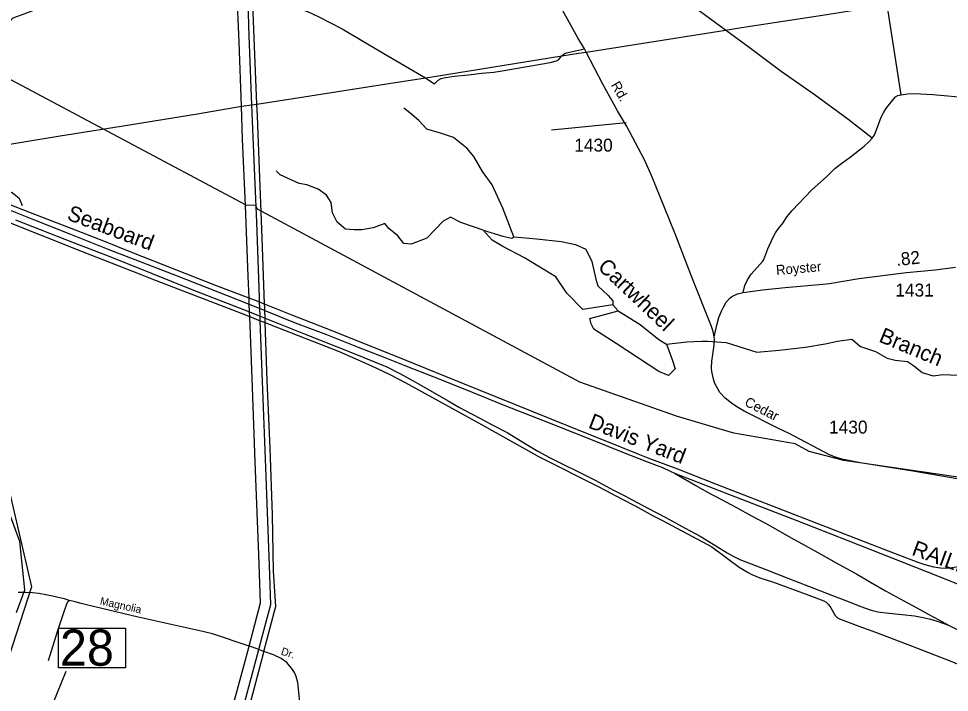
# Model space of a CAD drawing. Extents: x 2104537 to 2336408, y 34176 to 229611.
# Drawn here: x 2290829 to 2299819, y 186773 to 193279 of the extents above; entities that cross this region are included whole.
import ezdxf

# ---------------------------------------------------------------- set-up
doc = ezdxf.new("R2010")
doc.units = 0
for name, color, linetype in [('Exist Boundary Political City Limit New', 7, 'Continuous'), ('Exist Hydrographic Creek Single Shore', 7, 'Continuous'), ('Exist Hydrographic Misc Water Feature', 7, 'Continuous'), ('Exist Hydrographic Pond Over 1500 Sq Ft', 7, 'Continuous'), ('Exist Railroad Mainline', 7, 'Continuous'), ('Exist Railroad Mainline Label', 7, 'Continuous'), ('Exist Railroad Siding', 7, 'Continuous'), ('Exist Road Non-System Type 51', 7, 'Continuous'), ('Exist Road Non-System Type 51 Label', 7, 'Continuous'), ('Exist Road Secondary Mileage Hundredths English Label', 7, 'Continuous'), ('Exist Road Secondary Structure Standard Bridge Number Label', 7, 'Continuous'), ('Exist Road Secondary Type 51 Attributed', 7, 'Continuous'), ('Exist Road Secondary Type 51 Label', 7, 'Continuous'), ('Exist Road Secondary Type 51 Number Label', 7, 'Continuous'), ('Exist Utilities Electrical Transmission Line', 7, 'Continuous'), ('Map Preparation Boundary City Limit Buffer Line', 7, 'Continuous'), ('Old_Level_32', 7, 'Continuous')]:
    doc.layers.add(name, color=color, linetype=linetype)

msp = doc.modelspace()

# ---------------------------------------------------------------- linework, layer by layer
at = {"layer": 'Exist Boundary Political City Limit New'}
msp.add_lwpolyline([(2290744.8, 188693.3), (2290952.5, 187793), (2290656.2, 186877.3)], dxfattribs=at)
at = {"layer": 'Exist Hydrographic Creek Single Shore'}
for points in [[(2291941.2, 194169.8), (2291923.1, 194099.2), (2291930.3, 193961.7), (2291948.4, 193853.1), (2291930.3, 193791.6), (2291879.7, 193737.3), (2291778.4, 193693.8), (2291716.9, 193672.1), (2291326.3, 193496.6), (2290877.8, 193322.8), (2290772.9, 193283), (2290707.8, 193212.4), (2290414.9, 192419.8), (2290179.8, 191918.5), (2290208.7, 191831.6), (2290291.9, 191802.7), (2290367.9, 191759.2), (2290472.7, 191730.3), (2290527, 191701.3), (2290577.6, 191665.1), (2290657.2, 191636.2), (2290765.7, 191600), (2290834.4, 191545.7), (2290863.4, 191473.3)], [(2295611.6, 191171), (2295506.7, 191449.8), (2295401.8, 191672.8), (2295310.1, 191804), (2295224.9, 191948.4), (2295159.3, 192027.1), (2295028.2, 192132), (2294903.6, 192171.4), (2294772.5, 192210.8), (2294693.9, 192296), (2294608.7, 192368.2), (2294549.7, 192414.1)], [(2295316.6, 191236.6), (2295100.3, 191308.7), (2295002, 191361.2), (2294929.9, 191321.9), (2294772.5, 191157.9), (2294621.8, 191102.1), (2294549.7, 191108.7), (2294490.7, 191180.8), (2294405.4, 191253), (2294366.1, 191298.9), (2294254.7, 191259.5), (2294143.2, 191239.9), (2294071.1, 191239.9), (2293985.9, 191246.4), (2293907.3, 191312), (2293861.4, 191403.9), (2293848.3, 191502.3), (2293802.4, 191574.4), (2293723.7, 191633.5), (2293612.3, 191672.8), (2293540.2, 191686), (2293356.6, 191771.2), (2293317.3, 191810.6)], [(2296621.1, 190455.9), (2296568.7, 190515)], [(2297086.5, 190134.5), (2297283.2, 190157.4), (2297427.4, 190164), (2297486.4, 190164), (2297663.4, 190150.9), (2297958.4, 190059), (2298174.7, 190078.7), (2298430.4, 190105), (2298620.5, 190137.8), (2298738.5, 190164), (2298876.1, 190183.7), (2298961.3, 190111.5), (2299105.5, 190065.6), (2299217, 190000), (2299295.7, 189980.3), (2299413.6, 189967.2), (2299472.6, 189927.8), (2299557.9, 189862.2), (2299662.7, 189829.4), (2299754.5, 189842.6), (2299905.3, 189836)], [(2290807.2, 187543.3), (2290888.2, 187761.5), (2290842.3, 188228.1), (2290739.1, 188508.9)]]:
    msp.add_lwpolyline(points, dxfattribs=at)
at = {"layer": 'Exist Hydrographic Misc Water Feature'}
for points in [[(2293118.2, 191473.6), (2293027.3, 191478.6), (2290557.3, 192789.4)], [(2302257.5, 188433.8), (2300299.3, 188792.2), (2298798.3, 189011.6), (2298464.3, 189100.1), (2298329.4, 189171.6), (2297737.4, 189274.9), (2297194.4, 189436.3), (2296250.3, 189769.5), (2293135.2, 191440.4), (2293118.2, 191473.6)]]:
    msp.add_lwpolyline(points, dxfattribs=at)
at = {"layer": 'Exist Hydrographic Pond Over 1500 Sq Ft'}
for points in [[(2295316.6, 191236.6), (2295506.7, 191177.5), (2295591.9, 191157.9), (2295611.6, 191171), (2295834.5, 191151.3), (2296070.5, 191125.1), (2296208.1, 191098.8), (2296306.5, 191052.9), (2296365.5, 190934.8), (2296404.8, 190764.3), (2296424.5, 190698.7), (2296522.8, 190606.8), (2296568.7, 190554.3), (2296568.7, 190515), (2296280.2, 190469), (2296122.9, 190626.5), (2296018, 190783.9), (2295847.6, 190888.9), (2295716.5, 190967.6), (2295506.7, 191079.1), (2295401.8, 191138.2)], [(2296358.9, 190331.3), (2296345.8, 190383.8), (2296621.1, 190455.9), (2296830.9, 190324.7), (2297014.4, 190180.4), (2297086.5, 190134.5), (2297145.5, 189977), (2297171.8, 189898.3), (2297106.2, 189832.7), (2297014.4, 189872.1), (2296601.5, 190141), (2296385.1, 190278.8)]]:
    msp.add_lwpolyline(points, close=True, dxfattribs=at)
at = {"layer": 'Exist Railroad Mainline'}
for points in [[(2290650.2, 191466.4), (2290971.8, 191340.1), (2291331.1, 191198.7), (2291701.2, 191050.8), (2292036.4, 190920.6), (2292359.7, 190794.6), (2292842.1, 190605.8), (2293056.8, 190521), (2293158.6, 190480.7), (2293195.6, 190466.1), (2293206.9, 190461.5), (2293499.2, 190341.5), (2293802.3, 190227), (2294109.6, 190106.6), (2294350.8, 190013.7), (2294559.7, 189928), (2294841, 189819.2), (2295138.4, 189700.9), (2295524, 189543.2), (2295905.9, 189395.4), (2296335.8, 189224.7), (2296671.4, 189090.6), (2296893.5, 189003.3), (2297047, 188942.9), (2297121.5, 188909.7), (2297165.7, 188890.1)], [(2297165.7, 188890.1), (2297870.8, 188614.3), (2298346.7, 188431.9), (2298839.2, 188237.7), (2299263, 188070.7), (2299614.5, 187932.7), (2299896.1, 187822), (2300068.6, 187756), (2300147, 187723)]]:
    msp.add_lwpolyline(points, dxfattribs=at)
at = {"layer": 'Exist Railroad Siding'}
for points in [[(2290797.5, 191336.3), (2291366.2, 191113), (2291710, 190980.7), (2292117.8, 190817.7), (2292487.5, 190669.8), (2293059.6, 190447.1), (2293130.4, 190419.5), (2293161.5, 190407), (2293209.5, 190387.8), (2293582.1, 190238.5), (2294044.3, 190056), (2294386, 189915.9), (2294518.8, 189849.7), (2294661.6, 189769.2), (2294802.7, 189689.1), (2294977.8, 189588.9), (2295088.4, 189524.1), (2295203, 189463.5), (2295291.7, 189418.5), (2295404.3, 189355.9), (2295547.2, 189281.7), (2295700.5, 189189.1), (2295845.4, 189101.1), (2295958, 189040.2), (2296086.7, 188977.6), (2296229.6, 188905.3), (2296396.6, 188821.4), (2296573.8, 188725.5), (2296684.6, 188669.1), (2296754.7, 188633.4), (2296913.7, 188549.3), (2297074.8, 188463.2), (2297267.9, 188357.8), (2297413, 188281.2), (2297579.9, 188179.2), (2297672.6, 188120.3), (2297736.2, 188085), (2297802.8, 188052.8), (2297904, 188014.8), (2298046.6, 187958.6), (2298259.5, 187875.1), (2298458.4, 187797.4), (2298691.1, 187708.3), (2298826, 187657.8), (2298964.6, 187603.3), (2299054.8, 187568.4), (2299089, 187558.5), (2299129.2, 187551.2), (2299233.3, 187538.3), (2299363.5, 187524), (2299483.7, 187511.2), (2299565.7, 187496.1), (2299635.9, 187479), (2299702.1, 187459.7), (2299810.6, 187423.2)], [(2297165.7, 188890.1), (2297369, 188770.7), (2297477.7, 188709.9), (2297616.7, 188635.7), (2297757.5, 188561.1), (2297906.5, 188476.9), (2298037, 188410.4), (2298162.2, 188337.8), (2298291, 188265.4), (2298425.7, 188191), (2298576.6, 188108.7), (2298725.5, 188022.5), (2298930.9, 187910.9), (2299057.7, 187838.2), (2299201.7, 187754.8), (2299377.9, 187655.9), (2299504.8, 187587.5), (2299621.3, 187524.9), (2299718.1, 187472.2), (2299810.6, 187423.2)], [(2299810.6, 187423.2), (2300001.6, 187327.3), (2300094.5, 187291.1), (2300096.3, 187290.4)]]:
    msp.add_lwpolyline(points, dxfattribs=at)
at = {"layer": 'Exist Road Non-System Type 51'}
for p, q in [((2299354.1, 192543.6), (2299219.6, 193411.8)), ((2295975.3, 192206.5), (2296698.8, 192276.7)), ((2293204.7, 190521.2), (2293156.3, 190540.5)), ((2293061.3, 190400.8), (2293163.3, 190361.5)), ((2293163.3, 190361.5), (2293211, 190343.2))]:
    msp.add_line(p, q, dxfattribs=at)
for points in [[(2297657.7, 193167.8), (2297318.6, 193415.9), (2296793.5, 193805.3), (2296618.1, 193929.7)], [(2293087.4, 193537.4), (2293098.4, 193534.3), (2293619.9, 193348.1), (2293730.1, 193296.7), (2293955.4, 193178.9), (2294198.3, 193036.7), (2294355.9, 192941.2), (2294758.2, 192706.7)], [(2299073.1, 192125.6), (2298837.9, 192307.3), (2298511.9, 192546.2), (2298194.2, 192769.5), (2297886.1, 193000.8), (2297657.7, 193167.8)], [(2296077.2, 192918.6), (2296099, 192937.5), (2296120.9, 192949.5), (2296294.5, 192987.1)], [(2294845.8, 192650.6), (2294881.6, 192685), (2294911.4, 192701.1), (2294953.2, 192711.4), (2295035.2, 192724), (2295174.8, 192737.3), (2295300.7, 192752.6), (2295418.6, 192761.4), (2295480.5, 192770.1), (2295963.9, 192854.2), (2296023.6, 192870.7), (2296045.5, 192883.1), (2296073, 192915), (2296077.2, 192918.6)], [(2294758.2, 192706.7), (2294773.2, 192697.9), (2294845.8, 192650.6)], [(2299073.1, 192125.6), (2299091.7, 192151.8), (2299107, 192179.8), (2299160, 192326), (2299181.5, 192368.2), (2299205.2, 192406.5), (2299226.8, 192436.5), (2299298, 192523.4), (2299321.9, 192537.3), (2299354.1, 192543.6)], [(2299354.1, 192543.6), (2299416, 192554.2), (2299478, 192556.6), (2299657.9, 192546.2), (2299767.9, 192537.2), (2300046.2, 192509.8), (2300146.2, 192492.1), (2300194.5, 192479.1), (2300246.6, 192459.4), (2300304.7, 192432), (2300346.9, 192408.2), (2300371.8, 192391.3), (2300389.2, 192372.6), (2300401.5, 192348.8), (2300415.7, 192302.9), (2300511.2, 191933.7), (2300552.5, 191764.3), (2300648.2, 191339), (2300721.2, 190991.9)], [(2293054.6, 190579.4), (2292740.9, 190698.6), (2291922.3, 191021.5), (2291637.2, 191137), (2291476.7, 191197.5), (2290826.6, 191449.9), (2290248.6, 191680.8), (2289941.9, 191796), (2289654.8, 191907.5), (2289289.6, 192054.4), (2288937.9, 192189.6)], [(2297826.3, 190633), (2297844.1, 190702.8), (2297867.8, 190757.1), (2297903.3, 190811.5), (2298018.2, 190936.5), (2298028, 190952.4), (2298067.1, 191055), (2298116.2, 191169.1), (2298139.6, 191211.3), (2298169.3, 191253.7), (2298212.7, 191308), (2298248.2, 191364.4), (2298299.9, 191426.7), (2298492.1, 191626.3), (2298630.9, 191751.5), (2298712.2, 191830.3), (2298793.8, 191893), (2298859.3, 191939.6), (2298996.2, 192046.8), (2299037.3, 192086), (2299073.1, 192125.6)], [(2288792, 192067.9), (2290212.2, 191514.3), (2290650.1, 191347), (2291442.3, 191031.2), (2292002.2, 190812), (2292114.4, 190765.3), (2293061.3, 190400.8)], [(2293156.3, 190540.5), (2293142, 190546.2), (2293054.6, 190579.4)], [(2296909.8, 189035.5), (2296812.7, 189072.1), (2296463.2, 189215.3), (2296292.7, 189281.6), (2294952.2, 189821.9), (2294572.8, 189978.5), (2293874.4, 190258.4), (2293461.3, 190419), (2293204.7, 190521.2)], [(2293211, 190343.2), (2293264, 190322.8), (2293924.4, 190063), (2294143, 189968.8), (2294279.5, 189905.8), (2294420.2, 189839.2), (2294562.8, 189766.5), (2295141.7, 189445.7), (2295270.2, 189376.9), (2295856.8, 189048), (2296439.5, 188753.7), (2296659.1, 188638.9)], [(2300785.1, 187797.2), (2300772.5, 187843), (2300762.4, 187862.9), (2300749.5, 187871.6), (2300723.1, 187882), (2300648.4, 187901.8), (2300433.9, 187951.9), (2300206.7, 188012.1), (2300160, 188018.9), (2300115.4, 188019.7), (2300073, 188016.3), (2300031.2, 188010.6), (2299965.4, 187995.8), (2299823.5, 187970.6), (2299778.5, 187968.9), (2299734, 187972.7), (2299669.6, 187983.1), (2299585.4, 188004.8), (2299517.3, 188028.1), (2299190.1, 188153.2), (2297563.1, 188783), (2297195.6, 188927.6), (2296909.8, 189035.5)], [(2296659.1, 188638.9), (2296783, 188574.1), (2296957.9, 188477.6), (2297033.9, 188438.4), (2297435.8, 188225.9), (2297524.1, 188176.7), (2297789, 187982.9), (2297869, 187932.5), (2297910.5, 187910.7), (2297989, 187878.7), (2298119, 187835.8), (2298463, 187712.7), (2298606.5, 187656.1), (2298630.5, 187642.2), (2298653, 187620.5), (2298675.1, 187588.9), (2298715.3, 187515.3), (2298737.8, 187493.2), (2298758.2, 187481.6), (2298944.8, 187411.1), (2299105.1, 187354.5), (2299460.3, 187219.7), (2299833.6, 187073.1), (2299988.2, 187008.4)], [(2290825.1, 187740.4), (2290896.9, 187741.3), (2290963.1, 187737.7), (2291023, 187730.3), (2291093.2, 187716.8), (2291156, 187705.8), (2291267.9, 187678.5), (2291319.8, 187661.2)], [(2291117, 187081.4), (2291206.3, 187370.2), (2291270.7, 187564.8), (2291302.1, 187643.2), (2291311.2, 187654.8), (2291319.8, 187661.2)], [(2293571.3, 186337.7), (2293565.4, 186424.8), (2293555.8, 186557.8), (2293548.3, 186645.7), (2293525.8, 186868.8), (2293509.7, 186926.7), (2293494.7, 186963.1), (2293475.4, 186994.2), (2293418.7, 187061.2), (2293364.3, 187098.7), (2293289.9, 187133.9), (2293198.1, 187167.4), (2293148.2, 187185.5), (2293076.9, 187211.5), (2293054.3, 187219), (2292700.2, 187336.9), (2292620.3, 187358.1), (2291984.4, 187498.2), (2291633.9, 187584), (2291496.7, 187616.2), (2291434.5, 187632.3), (2291375.6, 187646.2), (2291319.8, 187661.2)]]:
    msp.add_lwpolyline(points, dxfattribs=at)
at = {"layer": 'Exist Road Secondary Structure Standard Bridge Number Label'}
msp.add_line((2290943.5, 186139), (2291289.2, 186977.5), dxfattribs=at)
msp.add_lwpolyline([(2291215.8, 187392.3), (2291860, 187392.3), (2291860, 187010), (2291215.8, 187010)], close=True, dxfattribs=at)
at = {"layer": 'Exist Road Secondary Type 51 Attributed'}
for points in [[(2297548.4, 190206.4), (2297538, 190258.4), (2297520.8, 190305.3), (2297337.6, 190766.4), (2297178.1, 191183.1), (2297116.8, 191336.5), (2296941.1, 191763), (2296875.8, 191914.5), (2296699.9, 192244.3), (2296614.9, 192387.4), (2296471.9, 192644.6), (2296312, 192955.9), (2296294.5, 192987.1), (2296231.6, 193094.6), (2295733.9, 193991.8)], [(2297548.4, 190206.4), (2297575.5, 190332.5), (2297593.1, 190392.8), (2297616.5, 190453), (2297636, 190493.3), (2297663.8, 190539.7), (2297703.4, 190583.5), (2297725.3, 190597.9), (2297772.9, 190620.2), (2297826.3, 190633), (2298014.8, 190658.5), (2298234.3, 190682.4), (2298596, 190713.4), (2298661.8, 190722), (2298943.5, 190770.6), (2299404.8, 190828.6), (2299682.7, 190853), (2299878.4, 190878.4)], [(2299892.8, 188834.2), (2299465.5, 188907.4), (2298957.4, 188989.4), (2298781, 189026.3), (2298718.4, 189044.9), (2298661.4, 189066.4), (2298272.5, 189273), (2298168.2, 189321.9), (2297836.9, 189489.1), (2297765.6, 189530.8), (2297716, 189564.2), (2297653.7, 189613.7), (2297602.3, 189668.1), (2297568.9, 189724.9), (2297555.1, 189755.6), (2297541.8, 189796.6), (2297525.5, 189872.3), (2297521.6, 189902.9), (2297524.2, 189970.1), (2297533.8, 190034.4), (2297547.2, 190124.4), (2297550.6, 190180.4), (2297548.4, 190206.4)]]:
    msp.add_lwpolyline(points, dxfattribs=at)
at = {"layer": 'Exist Utilities Electrical Transmission Line'}
for p, q in [((2292983.2, 192432.6), (2293082.9, 192447.4)), ((2293082.9, 192447.4), (2293130.9, 192454.3)), ((2293056.8, 190521), (2293054.6, 190579.4)), ((2293059.6, 190447.1), (2293056.8, 190521)), ((2293158.6, 190480.7), (2293156.3, 190540.5)), ((2293061.3, 190400.8), (2293059.6, 190447.1)), ((2293161.5, 190407), (2293158.6, 190480.7)), ((2293209.5, 190387.8), (2293206.9, 190461.5)), ((2293163.3, 190361.5), (2293161.5, 190407)), ((2293211, 190343.2), (2293209.5, 190387.8))]:
    msp.add_line(p, q, dxfattribs=at)
for points in [[(2292983.2, 192432.6), (2292957.9, 193052), (2292937, 193570.3)], [(2293082.9, 192447.4), (2293057.4, 193113.3), (2293042.2, 193549.1)], [(2293130.9, 192454.3), (2293111.3, 192931.9), (2293088.6, 193503.4), (2293087.4, 193537.4)], [(2297657.7, 193167.8), (2297811.8, 193192.5), (2298634.2, 193320.2), (2299219.6, 193411.8)], [(2296312, 192955.9), (2296921.5, 193050.1), (2297657.7, 193167.8)], [(2296077.2, 192918.6), (2296236.9, 192944.3), (2296312, 192955.9)], [(2294758.2, 192706.7), (2294843.5, 192720.1), (2296077.2, 192918.6)], [(2293130.9, 192454.3), (2293584.2, 192523.2), (2294364.5, 192644.5), (2294758.2, 192706.7)], [(2288937.9, 192189.6), (2288996, 192238.2), (2289518.2, 192036.2), (2289789.3, 191927.2), (2289795.6, 191913.3), (2290544.1, 192035.9), (2291230.8, 192145.9), (2291819.4, 192241), (2292556.1, 192359.2), (2292983.2, 192432.6)], [(2293054.6, 190579.4), (2293046.5, 190793.4), (2293020.3, 191474.8), (2292992.8, 192114.6), (2292983.2, 192432.6)], [(2293156.3, 190540.5), (2293154.6, 190584.3), (2293128.4, 191314.3), (2293099.3, 192061.7), (2293082.9, 192447.4)], [(2293204.7, 190521.2), (2293179.9, 191162.7), (2293151.2, 191910.4), (2293136.2, 192340.1), (2293130.9, 192454.3)], [(2293206.9, 190461.5), (2293205.9, 190491.2), (2293204.7, 190521.2)], [(2293054.3, 187219), (2293165.2, 187638.8), (2293147.7, 188104.6), (2293115.2, 188998), (2293084, 189803.8), (2293061.3, 190400.8)], [(2293148.2, 187185.5), (2293185, 187322.9), (2293265.3, 187622.1), (2293252.9, 187997.9), (2293221.1, 188857.5), (2293186.2, 189778.8), (2293163.3, 190361.5)], [(2293198.1, 187167.4), (2293302.1, 187558.4), (2293313.8, 187602.8), (2293289.6, 187944.4), (2293281.4, 188486.4), (2293257.5, 189132), (2293230.2, 189785.5), (2293211, 190343.2)], [(2292818.1, 186341.9), (2293006.3, 187037.1), (2293054.3, 187219)], [(2292923.2, 186343.5), (2292991.2, 186598.9), (2293148.2, 187185.5)], [(2292982.5, 186344.2), (2293045.4, 186587.6), (2293192.8, 187147.3), (2293198.1, 187167.4)]]:
    msp.add_lwpolyline(points, dxfattribs=at)
at = {"layer": 'Map Preparation Boundary City Limit Buffer Line'}
msp.add_lwpolyline([(2290744.8, 188693.3), (2290952.5, 187793), (2290656.2, 186877.3)], dxfattribs=at)

# ---------------------------------------------------------------- texts
at = {"layer": 'Exist Railroad Mainline Label'}
for s, rotation, p in [('Seaboard', 339.48988, (2291286.5, 191341.1)), ('Davis Yard', 338.74307, (2296322.3, 189331.4)), ('RAILROAD', 339.87501, (2299446.6, 188103))]:
    msp.add_text(s, height=150, rotation=rotation, dxfattribs=at).set_placement(p)
at = {"layer": 'Exist Road Non-System Type 51 Label'}
for s, rotation, p in [('Magnolia', 347.49419, (2291609.8, 187621.7)), ('Dr.', 341.58946, (2293356.8, 187139))]:
    msp.add_text(s, height=75, rotation=rotation, dxfattribs=at).set_placement(p)
at = {"layer": 'Exist Road Secondary Mileage Hundredths English Label'}
msp.add_text('.82', height=125, rotation=5.87656, dxfattribs=at).set_placement((2299310.3, 190890))
at = {"layer": 'Exist Road Secondary Structure Standard Bridge Number Label'}
msp.add_text('28', height=350, dxfattribs=at).set_placement((2291228.4, 187029.8))
at = {"layer": 'Exist Road Secondary Type 51 Label'}
for s, rotation, p in [('Rd.', 299.97429, (2296547, 192638.6)), ('Royster', 4.90172, (2298149.1, 190803)), ('Cedar', 333.22766, (2297833.1, 189546.1))]:
    msp.add_text(s, height=95, rotation=rotation, dxfattribs=at).set_placement(p)
at = {"layer": 'Exist Road Secondary Type 51 Number Label'}
for s, p in [('1430', (2296195.6, 191994.9)), ('1431', (2299296.9, 190595.1)), ('1430', (2298656.8, 189272))]:
    msp.add_text(s, height=125, dxfattribs=at).set_placement(p)
at = {"layer": 'Old_Level_32'}
for s, rotation, p in [('Cartwheel', 316.60414, (2296413.7, 190869.9)), ('Branch', 337.43503, (2299128.9, 190162))]:
    msp.add_text(s, height=150, rotation=rotation, dxfattribs=at).set_placement(p)

doc.saveas('drawing.dxf')
